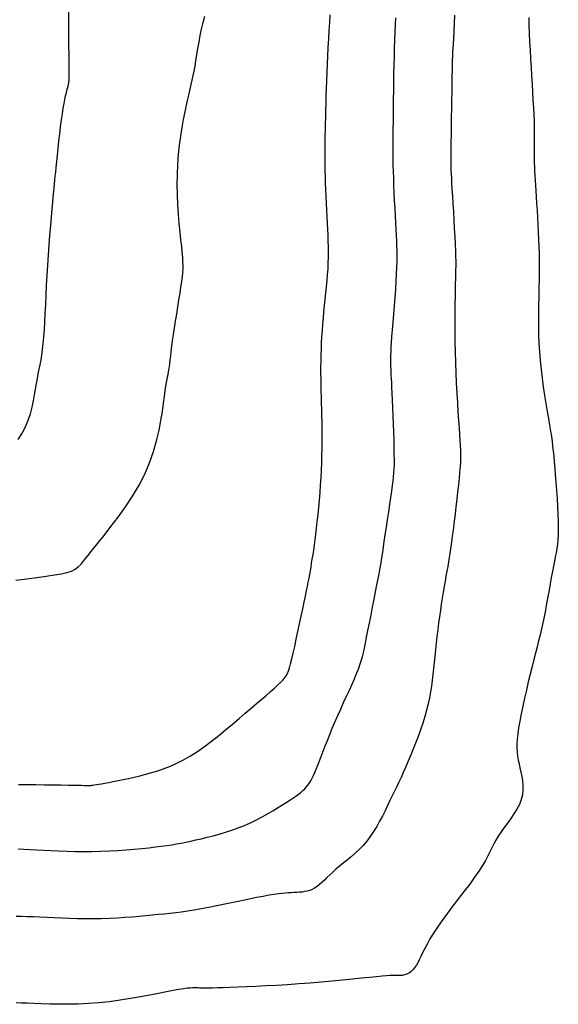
# Model space of a CAD drawing. Header units: millimetres. Extents: x 32690613 to 32693367, y 5343692 to 5344708.
# Tile 415 of 656: x 32692670.69 to 32692676.05, y 5344225.49 to 5344235.3. Entities that reach past the tile are written whole.
import ezdxf

# ---------------------------------------------------------------- set-up
doc = ezdxf.new("R2010")
doc.units = ezdxf.units.MM
doc.header["$LTSCALE"] = 20
for name, color, linetype in [('02-DGM_HL_490.00', 42, 'Continuous'), ('02-DGM_HL_490.50', 52, 'Continuous'), ('02-DGM_HL_491.00', 62, 'Continuous'), ('02-DGM_HL_491.50', 72, 'Continuous'), ('02-DGM_HL_492.00', 82, 'Continuous'), ('02-DGM_HL_492.50', 92, 'Continuous')]:
    doc.layers.add(name, color=color, linetype=linetype)

msp = doc.modelspace()

# ---------------------------------------------------------------- linework, layer by layer
at = {"layer": '02-DGM_HL_490.00', "elevation": 490, "flags": 128}
msp.add_lwpolyline([(32692670.6704, 5344231.1125), (32692670.7111, 5344231.1759), (32692670.7445, 5344231.2404), (32692670.7715, 5344231.3056), (32692670.7931, 5344231.3706), (32692670.8101, 5344231.4349), (32692670.8236, 5344231.4977), (32692670.8346, 5344231.5583), (32692670.8439, 5344231.616), (32692670.8528, 5344231.6701), (32692670.8618, 5344231.7202), (32692670.871, 5344231.7674), (32692670.8802, 5344231.8131), (32692670.8893, 5344231.8587), (32692670.8981, 5344231.9057), (32692670.9064, 5344231.9554), (32692670.914, 5344232.0094), (32692670.9207, 5344232.0689), (32692670.9265, 5344232.1351), (32692670.9315, 5344232.2077), (32692670.9359, 5344232.2863), (32692670.9401, 5344232.3701), (32692670.9442, 5344232.4587), (32692670.9484, 5344232.5514), (32692670.9531, 5344232.6477), (32692670.9585, 5344232.7471), (32692670.9647, 5344232.8488), (32692670.9716, 5344232.9511), (32692670.9789, 5344233.0522), (32692670.9865, 5344233.1505), (32692670.9941, 5344233.2439), (32692671.0014, 5344233.3309), (32692671.0083, 5344233.4095), (32692671.0145, 5344233.4779), (32692671.0198, 5344233.5352), (32692671.0244, 5344233.5831), (32692671.0285, 5344233.6244), (32692671.0324, 5344233.6618), (32692671.0362, 5344233.6979), (32692671.0402, 5344233.7353), (32692671.0446, 5344233.7767), (32692671.0497, 5344233.8248), (32692671.0555, 5344233.8814), (32692671.062, 5344233.9453), (32692671.0691, 5344234.0141), (32692671.0768, 5344234.0859), (32692671.0849, 5344234.1584), (32692671.0932, 5344234.2294), (32692671.1017, 5344234.2969), (32692671.1103, 5344234.3586), (32692671.1188, 5344234.413), (32692671.1272, 5344234.4602), (32692671.1353, 5344234.5009), (32692671.143, 5344234.5359), (32692671.1501, 5344234.5659), (32692671.1566, 5344234.5915), (32692671.1623, 5344234.6136), (32692671.167, 5344234.6329), (32692671.1709, 5344234.6499), (32692671.1738, 5344234.665), (32692671.1759, 5344234.6786), (32692671.1774, 5344234.6909), (32692671.1783, 5344234.7021), (32692671.1789, 5344234.7126), (32692671.1792, 5344234.7227), (32692671.1793, 5344234.7327), (32692671.1794, 5344234.7429), (32692671.1794, 5344234.7549), (32692671.1794, 5344234.7703), (32692671.1792, 5344234.7906), (32692671.1789, 5344234.8175), (32692671.1784, 5344234.8525), (32692671.1777, 5344234.8974), (32692671.1768, 5344234.9536), (32692671.1756, 5344235.0223), (32692671.1745, 5344235.1021), (32692671.1738, 5344235.191), (32692671.1737, 5344235.287), (32692671.1745, 5344235.3883)], dxfattribs=at)
at = {"layer": '02-DGM_HL_490.50', "elevation": 490.5, "flags": 128}
msp.add_lwpolyline([(32692670.646, 5344229.7127), (32692670.7553, 5344229.7272), (32692670.8572, 5344229.7402), (32692670.9499, 5344229.7523), (32692671.0317, 5344229.764), (32692671.1007, 5344229.7758), (32692671.1561, 5344229.7884), (32692671.2002, 5344229.803), (32692671.2363, 5344229.8211), (32692671.2675, 5344229.844), (32692671.2972, 5344229.8732), (32692671.3284, 5344229.9101), (32692671.3645, 5344229.956), (32692671.4085, 5344230.0123), (32692671.4628, 5344230.0801), (32692671.5256, 5344230.1583), (32692671.5943, 5344230.2456), (32692671.6661, 5344230.3406), (32692671.7385, 5344230.4419), (32692671.8086, 5344230.548), (32692671.8738, 5344230.6577), (32692671.9314, 5344230.7694), (32692671.9794, 5344230.8818), (32692672.0183, 5344230.9932), (32692672.0493, 5344231.1018), (32692672.0735, 5344231.206), (32692672.0922, 5344231.304), (32692672.1064, 5344231.3941), (32692672.1173, 5344231.4745), (32692672.1262, 5344231.5437), (32692672.134, 5344231.6003), (32692672.141, 5344231.6461), (32692672.1473, 5344231.683), (32692672.1529, 5344231.7132), (32692672.1581, 5344231.7389), (32692672.1628, 5344231.7621), (32692672.1673, 5344231.7849), (32692672.1715, 5344231.8095), (32692672.1757, 5344231.8377), (32692672.1799, 5344231.87), (32692672.1845, 5344231.9065), (32692672.1894, 5344231.9475), (32692672.195, 5344231.993), (32692672.2014, 5344232.0433), (32692672.2088, 5344232.0985), (32692672.2174, 5344232.1588), (32692672.2272, 5344232.2241), (32692672.2379, 5344232.2929), (32692672.2492, 5344232.3636), (32692672.2606, 5344232.4345), (32692672.2717, 5344232.5039), (32692672.2821, 5344232.5701), (32692672.2915, 5344232.6315), (32692672.2993, 5344232.6862), (32692672.3053, 5344232.7334), (32692672.3095, 5344232.7747), (32692672.3118, 5344232.8126), (32692672.3124, 5344232.8495), (32692672.3113, 5344232.8879), (32692672.3086, 5344232.9301), (32692672.3043, 5344232.9785), (32692672.2985, 5344233.0357), (32692672.2913, 5344233.1032), (32692672.2833, 5344233.1804), (32692672.2752, 5344233.2654), (32692672.2676, 5344233.3569), (32692672.2611, 5344233.4531), (32692672.2564, 5344233.5525), (32692672.2543, 5344233.6536), (32692672.2553, 5344233.7547), (32692672.2598, 5344233.8545), (32692672.2676, 5344233.9519), (32692672.2779, 5344234.0462), (32692672.2902, 5344234.1366), (32692672.3038, 5344234.2223), (32692672.3182, 5344234.3025), (32692672.3327, 5344234.3765), (32692672.3467, 5344234.4434), (32692672.3598, 5344234.5028), (32692672.3719, 5344234.556), (32692672.3831, 5344234.6045), (32692672.3937, 5344234.65), (32692672.4037, 5344234.6941), (32692672.4133, 5344234.7383), (32692672.4227, 5344234.7844), (32692672.4318, 5344234.8339), (32692672.441, 5344234.888), (32692672.4505, 5344234.9462), (32692672.4605, 5344235.0077), (32692672.4714, 5344235.0715), (32692672.4835, 5344235.1367), (32692672.497, 5344235.2025), (32692672.5123, 5344235.2679), (32692672.5295, 5344235.3321)], dxfattribs=at)
at = {"layer": '02-DGM_HL_491.00', "elevation": 491, "flags": 128}
msp.add_lwpolyline([(32692670.6722, 5344227.6781), (32692670.7568, 5344227.677), (32692670.8453, 5344227.6759), (32692670.9342, 5344227.6748), (32692671.0199, 5344227.6736), (32692671.099, 5344227.6725), (32692671.1679, 5344227.6715), (32692671.2239, 5344227.6705), (32692671.2679, 5344227.6697), (32692671.3016, 5344227.6691), (32692671.3267, 5344227.6685), (32692671.345, 5344227.6681), (32692671.3582, 5344227.6678), (32692671.3679, 5344227.6677), (32692671.376, 5344227.6677), (32692671.384, 5344227.668), (32692671.3927, 5344227.6685), (32692671.4029, 5344227.6694), (32692671.4153, 5344227.6708), (32692671.4305, 5344227.6729), (32692671.4495, 5344227.6758), (32692671.4727, 5344227.6797), (32692671.501, 5344227.6845), (32692671.5348, 5344227.6906), (32692671.5739, 5344227.6977), (32692671.6174, 5344227.7061), (32692671.665, 5344227.7155), (32692671.7159, 5344227.7261), (32692671.7696, 5344227.7377), (32692671.8254, 5344227.7504), (32692671.8828, 5344227.7642), (32692671.9413, 5344227.7791), (32692672.0008, 5344227.7956), (32692672.0615, 5344227.8144), (32692672.1234, 5344227.8361), (32692672.1867, 5344227.8611), (32692672.2514, 5344227.8902), (32692672.3177, 5344227.924), (32692672.3856, 5344227.9629), (32692672.455, 5344228.0074), (32692672.5256, 5344228.0566), (32692672.5964, 5344228.1094), (32692672.667, 5344228.1645), (32692672.7365, 5344228.2209), (32692672.8043, 5344228.2775), (32692672.8697, 5344228.3331), (32692672.9319, 5344228.3865), (32692672.9905, 5344228.4368), (32692673.0452, 5344228.4838), (32692673.0958, 5344228.5274), (32692673.1421, 5344228.5676), (32692673.1839, 5344228.6044), (32692673.2212, 5344228.6377), (32692673.2538, 5344228.6675), (32692673.2814, 5344228.6937), (32692673.3042, 5344228.7166), (32692673.3228, 5344228.7378), (32692673.338, 5344228.7589), (32692673.3508, 5344228.7819), (32692673.3621, 5344228.8084), (32692673.3727, 5344228.8404), (32692673.3835, 5344228.8795), (32692673.3953, 5344228.9276), (32692673.4089, 5344228.9858), (32692673.424, 5344229.0525), (32692673.44, 5344229.1251), (32692673.4566, 5344229.2013), (32692673.4732, 5344229.2788), (32692673.4894, 5344229.3551), (32692673.5048, 5344229.4279), (32692673.5188, 5344229.4947), (32692673.531, 5344229.5538), (32692673.5417, 5344229.6059), (32692673.551, 5344229.6522), (32692673.5593, 5344229.6941), (32692673.5667, 5344229.7327), (32692673.5735, 5344229.7695), (32692673.58, 5344229.8057), (32692673.5864, 5344229.8426), (32692673.5929, 5344229.8813), (32692673.5995, 5344229.9223), (32692673.6063, 5344229.9658), (32692673.6132, 5344230.0122), (32692673.6202, 5344230.0617), (32692673.6273, 5344230.1147), (32692673.6344, 5344230.1714), (32692673.6417, 5344230.2321), (32692673.649, 5344230.297), (32692673.6563, 5344230.3654), (32692673.6633, 5344230.4367), (32692673.6701, 5344230.51), (32692673.6763, 5344230.5847), (32692673.6819, 5344230.66), (32692673.6868, 5344230.7352), (32692673.6907, 5344230.8095), (32692673.6937, 5344230.8822), (32692673.6958, 5344230.9534), (32692673.697, 5344231.0231), (32692673.6976, 5344231.0914), (32692673.6975, 5344231.1582), (32692673.6969, 5344231.2238), (32692673.6959, 5344231.288), (32692673.6946, 5344231.3511), (32692673.693, 5344231.4131), (32692673.6914, 5344231.4741), (32692673.6898, 5344231.5344), (32692673.6883, 5344231.5941), (32692673.687, 5344231.6536), (32692673.6861, 5344231.7129), (32692673.6856, 5344231.7722), (32692673.6856, 5344231.8319), (32692673.6863, 5344231.892), (32692673.6876, 5344231.9526), (32692673.6896, 5344232.0136), (32692673.6922, 5344232.075), (32692673.6955, 5344232.1367), (32692673.6995, 5344232.1988), (32692673.7042, 5344232.2612), (32692673.7095, 5344232.3238), (32692673.7155, 5344232.3867), (32692673.7219, 5344232.4495), (32692673.7285, 5344232.5122), (32692673.735, 5344232.5743), (32692673.7413, 5344232.6358), (32692673.7469, 5344232.6963), (32692673.7518, 5344232.7557), (32692673.7556, 5344232.8137), (32692673.7582, 5344232.8702), (32692673.7596, 5344232.9257), (32692673.76, 5344232.9807), (32692673.7595, 5344233.0357), (32692673.7582, 5344233.0914), (32692673.7562, 5344233.1484), (32692673.7537, 5344233.2071), (32692673.7509, 5344233.2681), (32692673.7478, 5344233.3319), (32692673.7445, 5344233.3978), (32692673.7412, 5344233.4652), (32692673.738, 5344233.5331), (32692673.735, 5344233.601), (32692673.7322, 5344233.668), (32692673.7299, 5344233.7334), (32692673.7282, 5344233.7964), (32692673.727, 5344233.8565), (32692673.7264, 5344233.9143), (32692673.7263, 5344233.9706), (32692673.7267, 5344234.0262), (32692673.7274, 5344234.082), (32692673.7284, 5344234.1386), (32692673.7296, 5344234.1971), (32692673.7309, 5344234.2581), (32692673.7324, 5344234.3224), (32692673.7339, 5344234.3899), (32692673.7357, 5344234.4604), (32692673.7378, 5344234.5337), (32692673.7401, 5344234.6096), (32692673.7429, 5344234.6879), (32692673.7461, 5344234.7685), (32692673.7498, 5344234.851), (32692673.754, 5344234.9353), (32692673.7586, 5344235.0202), (32692673.7635, 5344235.1048), (32692673.7685, 5344235.1879), (32692673.7735, 5344235.2684), (32692673.7784, 5344235.3452)], dxfattribs=at)
at = {"layer": '02-DGM_HL_491.50', "elevation": 491.5, "flags": 128}
msp.add_lwpolyline([(32692670.6699, 5344227.0352), (32692670.7259, 5344227.033), (32692670.7861, 5344227.0301), (32692670.8514, 5344227.0267), (32692670.9214, 5344227.0229), (32692670.9955, 5344227.0191), (32692671.0732, 5344227.0155), (32692671.1538, 5344227.0124), (32692671.2367, 5344227.0102), (32692671.3213, 5344227.0092), (32692671.4069, 5344227.0095), (32692671.493, 5344227.0116), (32692671.5788, 5344227.0151), (32692671.6632, 5344227.02), (32692671.7456, 5344227.0258), (32692671.8249, 5344227.0324), (32692671.9005, 5344227.0396), (32692671.9714, 5344227.0471), (32692672.0367, 5344227.0547), (32692672.0959, 5344227.0622), (32692672.1501, 5344227.0697), (32692672.2004, 5344227.0773), (32692672.2482, 5344227.0854), (32692672.2947, 5344227.0939), (32692672.3413, 5344227.1032), (32692672.3893, 5344227.1134), (32692672.4398, 5344227.1246), (32692672.494, 5344227.1371), (32692672.5514, 5344227.1509), (32692672.6113, 5344227.1662), (32692672.673, 5344227.1832), (32692672.736, 5344227.2018), (32692672.7993, 5344227.2224), (32692672.8625, 5344227.2449), (32692672.9247, 5344227.2696), (32692672.9854, 5344227.2963), (32692673.0442, 5344227.3248), (32692673.1006, 5344227.3543), (32692673.1545, 5344227.3842), (32692673.2055, 5344227.4141), (32692673.2533, 5344227.4432), (32692673.2975, 5344227.471), (32692673.3379, 5344227.4969), (32692673.3741, 5344227.5205), (32692673.4065, 5344227.5421), (32692673.4354, 5344227.562), (32692673.4612, 5344227.5808), (32692673.4842, 5344227.5987), (32692673.5048, 5344227.6164), (32692673.5233, 5344227.6341), (32692673.54, 5344227.6524), (32692673.5554, 5344227.6716), (32692673.5698, 5344227.6922), (32692673.5835, 5344227.7146), (32692673.5968, 5344227.7393), (32692673.61, 5344227.7666), (32692673.6236, 5344227.7971), (32692673.6379, 5344227.8311), (32692673.6531, 5344227.869), (32692673.6696, 5344227.9113), (32692673.6874, 5344227.9575), (32692673.7067, 5344228.0075), (32692673.7273, 5344228.0607), (32692673.7494, 5344228.1169), (32692673.773, 5344228.1756), (32692673.7981, 5344228.2366), (32692673.8248, 5344228.2994), (32692673.8529, 5344228.3636), (32692673.882, 5344228.4285), (32692673.9114, 5344228.493), (32692673.9404, 5344228.5565), (32692673.9685, 5344228.6179), (32692673.995, 5344228.6764), (32692674.0191, 5344228.7312), (32692674.0404, 5344228.7813), (32692674.0584, 5344228.8264), (32692674.0734, 5344228.8678), (32692674.0863, 5344228.9075), (32692674.0976, 5344228.9472), (32692674.108, 5344228.9889), (32692674.1182, 5344229.0344), (32692674.1288, 5344229.0855), (32692674.1406, 5344229.1442), (32692674.1539, 5344229.2115), (32692674.1685, 5344229.2856), (32692674.1838, 5344229.3638), (32692674.1995, 5344229.4436), (32692674.2148, 5344229.5224), (32692674.2294, 5344229.5976), (32692674.2428, 5344229.6665), (32692674.2543, 5344229.7265), (32692674.2638, 5344229.7761), (32692674.2715, 5344229.817), (32692674.2778, 5344229.8521), (32692674.2834, 5344229.8842), (32692674.2886, 5344229.9162), (32692674.2941, 5344229.9509), (32692674.3002, 5344229.991), (32692674.3074, 5344230.0396), (32692674.3162, 5344230.0983), (32692674.3262, 5344230.1656), (32692674.3371, 5344230.2388), (32692674.3485, 5344230.3151), (32692674.3598, 5344230.3921), (32692674.3709, 5344230.4671), (32692674.3812, 5344230.5374), (32692674.3903, 5344230.6003), (32692674.3979, 5344230.6542), (32692674.4041, 5344230.7006), (32692674.409, 5344230.7423), (32692674.4125, 5344230.7817), (32692674.4149, 5344230.8214), (32692674.4163, 5344230.8641), (32692674.4166, 5344230.9122), (32692674.4161, 5344230.9684), (32692674.4148, 5344231.0343), (32692674.4129, 5344231.1082), (32692674.4104, 5344231.1876), (32692674.4076, 5344231.2697), (32692674.4045, 5344231.352), (32692674.4014, 5344231.4318), (32692674.3982, 5344231.5067), (32692674.3953, 5344231.5738), (32692674.3926, 5344231.6313), (32692674.3902, 5344231.6798), (32692674.388, 5344231.7207), (32692674.3862, 5344231.7551), (32692674.3846, 5344231.7844), (32692674.3833, 5344231.8099), (32692674.3822, 5344231.8328), (32692674.3814, 5344231.8545), (32692674.3809, 5344231.8763), (32692674.3806, 5344231.8994), (32692674.3809, 5344231.925), (32692674.3817, 5344231.9546), (32692674.3832, 5344231.9893), (32692674.3855, 5344232.0304), (32692674.3886, 5344232.0792), (32692674.3928, 5344232.137), (32692674.398, 5344232.2045), (32692674.404, 5344232.2799), (32692674.4105, 5344232.3607), (32692674.4172, 5344232.4447), (32692674.4237, 5344232.5295), (32692674.4298, 5344232.6127), (32692674.435, 5344232.6919), (32692674.4392, 5344232.7648), (32692674.4421, 5344232.8297), (32692674.4436, 5344232.8878), (32692674.4441, 5344232.9412), (32692674.4435, 5344232.9917), (32692674.4421, 5344233.0415), (32692674.4399, 5344233.0925), (32692674.4372, 5344233.1465), (32692674.434, 5344233.2057), (32692674.4305, 5344233.2714), (32692674.4268, 5344233.3424), (32692674.4231, 5344233.417), (32692674.4194, 5344233.4934), (32692674.4159, 5344233.5699), (32692674.4126, 5344233.6447), (32692674.4098, 5344233.716), (32692674.4075, 5344233.7822), (32692674.4059, 5344233.842), (32692674.4048, 5344233.8965), (32692674.4042, 5344233.9475), (32692674.404, 5344233.9968), (32692674.4041, 5344234.046), (32692674.4045, 5344234.0968), (32692674.4051, 5344234.1511), (32692674.4057, 5344234.2106), (32692674.4064, 5344234.2764), (32692674.4071, 5344234.3481), (32692674.4079, 5344234.4246), (32692674.4088, 5344234.5049), (32692674.4099, 5344234.5879), (32692674.4112, 5344234.6728), (32692674.4128, 5344234.7583), (32692674.4146, 5344234.8436), (32692674.4168, 5344234.9276), (32692674.4193, 5344235.01), (32692674.4219, 5344235.0903), (32692674.4248, 5344235.1682), (32692674.4277, 5344235.2434), (32692674.4308, 5344235.3154)], dxfattribs=at)
at = {"layer": '02-DGM_HL_492.00', "elevation": 492, "flags": 128}
msp.add_lwpolyline([(32692675.0161, 5344235.3421), (32692675.0116, 5344235.2583), (32692675.0074, 5344235.1806), (32692675.0037, 5344235.1121), (32692675.0007, 5344235.0555), (32692674.9983, 5344235.0099), (32692674.9964, 5344234.9737), (32692674.9951, 5344234.9454), (32692674.9941, 5344234.9233), (32692674.9934, 5344234.9058), (32692674.9929, 5344234.8913), (32692674.9926, 5344234.8782), (32692674.9923, 5344234.8649), (32692674.992, 5344234.8499), (32692674.9917, 5344234.8317), (32692674.9913, 5344234.8088), (32692674.9909, 5344234.7797), (32692674.9903, 5344234.7429), (32692674.9896, 5344234.6969), (32692674.9886, 5344234.6402), (32692674.9874, 5344234.572), (32692674.9861, 5344234.4945), (32692674.9846, 5344234.4107), (32692674.9832, 5344234.3236), (32692674.9818, 5344234.2362), (32692674.9806, 5344234.1512), (32692674.9796, 5344234.0719), (32692674.9789, 5344234.001), (32692674.9786, 5344233.9406), (32692674.9787, 5344233.8889), (32692674.9792, 5344233.8431), (32692674.9803, 5344233.8005), (32692674.9819, 5344233.7583), (32692674.984, 5344233.7138), (32692674.9868, 5344233.6641), (32692674.9902, 5344233.6065), (32692674.9943, 5344233.5393), (32692674.9989, 5344233.464), (32692675.0037, 5344233.3834), (32692675.0086, 5344233.3002), (32692675.0133, 5344233.2169), (32692675.0176, 5344233.1363), (32692675.0213, 5344233.061), (32692675.0241, 5344232.9936), (32692675.026, 5344232.936), (32692675.027, 5344232.8863), (32692675.0272, 5344232.8419), (32692675.0268, 5344232.8001), (32692675.026, 5344232.7583), (32692675.0247, 5344232.7139), (32692675.0233, 5344232.6641), (32692675.0218, 5344232.6064), (32692675.0203, 5344232.5387), (32692675.0191, 5344232.4617), (32692675.0182, 5344232.3769), (32692675.0178, 5344232.2854), (32692675.018, 5344232.1887), (32692675.0189, 5344232.0882), (32692675.0207, 5344231.9852), (32692675.0236, 5344231.8811), (32692675.0275, 5344231.7772), (32692675.0323, 5344231.6747), (32692675.0377, 5344231.575), (32692675.0436, 5344231.4792), (32692675.0495, 5344231.3887), (32692675.0554, 5344231.3046), (32692675.0608, 5344231.2283), (32692675.0656, 5344231.1611), (32692675.0696, 5344231.1034), (32692675.0726, 5344231.0537), (32692675.0745, 5344231.0095), (32692675.0754, 5344230.9685), (32692675.0751, 5344230.9283), (32692675.0736, 5344230.8866), (32692675.0707, 5344230.8411), (32692675.0665, 5344230.7893), (32692675.061, 5344230.7297), (32692675.0542, 5344230.6634), (32692675.0466, 5344230.5923), (32692675.0383, 5344230.5185), (32692675.0296, 5344230.4437), (32692675.0208, 5344230.37), (32692675.0121, 5344230.2992), (32692675.0039, 5344230.2333), (32692674.9962, 5344230.1736), (32692674.989, 5344230.1196), (32692674.9822, 5344230.07), (32692674.9755, 5344230.0238), (32692674.9689, 5344229.9797), (32692674.9621, 5344229.9367), (32692674.955, 5344229.8935), (32692674.9474, 5344229.849), (32692674.9392, 5344229.8023), (32692674.9305, 5344229.7532), (32692674.9214, 5344229.7018), (32692674.912, 5344229.6481), (32692674.9025, 5344229.5923), (32692674.893, 5344229.5344), (32692674.8835, 5344229.4744), (32692674.8743, 5344229.4125), (32692674.8654, 5344229.3487), (32692674.8568, 5344229.2835), (32692674.8485, 5344229.2175), (32692674.8406, 5344229.1511), (32692674.8331, 5344229.0848), (32692674.8259, 5344229.0193), (32692674.819, 5344228.9548), (32692674.8125, 5344228.8921), (32692674.8062, 5344228.8314), (32692674.7999, 5344228.7723), (32692674.793, 5344228.7143), (32692674.7853, 5344228.6566), (32692674.7763, 5344228.5988), (32692674.7656, 5344228.5401), (32692674.7527, 5344228.4801), (32692674.7374, 5344228.4181), (32692674.7192, 5344228.3537), (32692674.6986, 5344228.2876), (32692674.676, 5344228.2207), (32692674.6521, 5344228.1537), (32692674.6272, 5344228.0875), (32692674.6019, 5344228.0231), (32692674.5767, 5344227.9611), (32692674.5521, 5344227.9026), (32692674.5285, 5344227.848), (32692674.5057, 5344227.7969), (32692674.4836, 5344227.7483), (32692674.4618, 5344227.7016), (32692674.44, 5344227.6558), (32692674.4181, 5344227.6102), (32692674.3958, 5344227.5639), (32692674.3728, 5344227.5162), (32692674.3488, 5344227.4664), (32692674.3238, 5344227.415), (32692674.2975, 5344227.3628), (32692674.2698, 5344227.3104), (32692674.2405, 5344227.2585), (32692674.2094, 5344227.2078), (32692674.1765, 5344227.1591), (32692674.1414, 5344227.113), (32692674.1042, 5344227.07), (32692674.0654, 5344227.0301), (32692674.0257, 5344226.9928), (32692673.9856, 5344226.9577), (32692673.9458, 5344226.9246), (32692673.9071, 5344226.8931), (32692673.8699, 5344226.8627), (32692673.835, 5344226.8333), (32692673.8028, 5344226.8044), (32692673.773, 5344226.7765), (32692673.7453, 5344226.7497), (32692673.7193, 5344226.7244), (32692673.6944, 5344226.701), (32692673.6703, 5344226.6798), (32692673.6465, 5344226.6611), (32692673.6226, 5344226.6453), (32692673.5982, 5344226.6325), (32692673.5734, 5344226.6226), (32692673.5482, 5344226.6151), (32692673.5227, 5344226.6096), (32692673.4968, 5344226.6058), (32692673.4708, 5344226.6031), (32692673.4445, 5344226.6013), (32692673.4182, 5344226.6), (32692673.3916, 5344226.5987), (32692673.3638, 5344226.5972), (32692673.3338, 5344226.595), (32692673.3004, 5344226.5918), (32692673.2625, 5344226.5874), (32692673.2191, 5344226.5813), (32692673.169, 5344226.5733), (32692673.1112, 5344226.5629), (32692673.045, 5344226.5501), (32692672.9718, 5344226.5352), (32692672.8935, 5344226.5189), (32692672.8121, 5344226.5018), (32692672.7293, 5344226.4845), (32692672.6471, 5344226.4676), (32692672.5674, 5344226.4517), (32692672.4921, 5344226.4374), (32692672.4226, 5344226.4251), (32692672.358, 5344226.4148), (32692672.2973, 5344226.4061), (32692672.239, 5344226.3986), (32692672.1821, 5344226.3921), (32692672.1251, 5344226.3861), (32692672.0669, 5344226.3805), (32692672.0063, 5344226.3748), (32692671.9421, 5344226.3689), (32692671.8747, 5344226.3629), (32692671.8042, 5344226.3571), (32692671.7312, 5344226.3516), (32692671.6561, 5344226.3467), (32692671.5791, 5344226.3427), (32692671.5007, 5344226.3398), (32692671.4213, 5344226.3382), (32692671.3413, 5344226.3382), (32692671.2613, 5344226.3394), (32692671.1821, 5344226.3417), (32692671.1043, 5344226.3446), (32692671.0287, 5344226.348), (32692670.956, 5344226.3515), (32692670.8867, 5344226.3548), (32692670.8217, 5344226.3577), (32692670.7613, 5344226.3599), (32692670.7045, 5344226.3615), (32692670.6498, 5344226.3628)], dxfattribs=at)
at = {"layer": '02-DGM_HL_492.50', "elevation": 492.5, "flags": 128}
msp.add_lwpolyline([(32692675.7541, 5344235.3163), (32692675.7566, 5344235.2389), (32692675.7598, 5344235.1586), (32692675.7634, 5344235.0761), (32692675.7676, 5344234.992), (32692675.7721, 5344234.907), (32692675.7771, 5344234.8216), (32692675.7822, 5344234.7367), (32692675.7873, 5344234.6531), (32692675.7923, 5344234.5715), (32692675.7969, 5344234.4928), (32692675.801, 5344234.4177), (32692675.8045, 5344234.3471), (32692675.8071, 5344234.2817), (32692675.8087, 5344234.2222), (32692675.8095, 5344234.1679), (32692675.8096, 5344234.118), (32692675.8094, 5344234.0719), (32692675.809, 5344234.0287), (32692675.8085, 5344233.9876), (32692675.8083, 5344233.9479), (32692675.8086, 5344233.9087), (32692675.8094, 5344233.8693), (32692675.8108, 5344233.829), (32692675.8127, 5344233.7872), (32692675.8151, 5344233.7431), (32692675.818, 5344233.6961), (32692675.8212, 5344233.6455), (32692675.8248, 5344233.5907), (32692675.8286, 5344233.531), (32692675.8327, 5344233.466), (32692675.8368, 5344233.3969), (32692675.8409, 5344233.3249), (32692675.8449, 5344233.2514), (32692675.8486, 5344233.1778), (32692675.8519, 5344233.1055), (32692675.8546, 5344233.0358), (32692675.8567, 5344232.9702), (32692675.8581, 5344232.9094), (32692675.8587, 5344232.8527), (32692675.8588, 5344232.7987), (32692675.8584, 5344232.7461), (32692675.8576, 5344232.6936), (32692675.8565, 5344232.6398), (32692675.8552, 5344232.5835), (32692675.8539, 5344232.5233), (32692675.8525, 5344232.4582), (32692675.8515, 5344232.3883), (32692675.851, 5344232.3144), (32692675.8515, 5344232.2367), (32692675.853, 5344232.156), (32692675.8561, 5344232.0726), (32692675.8609, 5344231.9872), (32692675.8677, 5344231.9002), (32692675.8768, 5344231.8122), (32692675.8876, 5344231.7242), (32692675.8998, 5344231.6374), (32692675.9128, 5344231.5526), (32692675.926, 5344231.471), (32692675.9391, 5344231.3937), (32692675.9514, 5344231.3217), (32692675.9624, 5344231.256), (32692675.9719, 5344231.1972), (32692675.9799, 5344231.1439), (32692675.9867, 5344231.0941), (32692675.9926, 5344231.0459), (32692675.998, 5344230.9972), (32692676.003, 5344230.9462), (32692676.0081, 5344230.8909), (32692676.0134, 5344230.8294), (32692676.0192, 5344230.7603), (32692676.0252, 5344230.6851), (32692676.0312, 5344230.606), (32692676.0368, 5344230.5252), (32692676.0417, 5344230.4446), (32692676.0455, 5344230.3666), (32692676.048, 5344230.2932), (32692676.0489, 5344230.2265), (32692676.0478, 5344230.1681), (32692676.0449, 5344230.1168), (32692676.0404, 5344230.0706), (32692676.0345, 5344230.0277), (32692676.0274, 5344229.9863), (32692676.0191, 5344229.9444), (32692676.0101, 5344229.9003), (32692676.0003, 5344229.8521), (32692675.9901, 5344229.7984), (32692675.9794, 5344229.7397), (32692675.9682, 5344229.6774), (32692675.9567, 5344229.6123), (32692675.9448, 5344229.5458), (32692675.9326, 5344229.4789), (32692675.9201, 5344229.4127), (32692675.9073, 5344229.3483), (32692675.8943, 5344229.2866), (32692675.8809, 5344229.2268), (32692675.8671, 5344229.1679), (32692675.8528, 5344229.1089), (32692675.8378, 5344229.0487), (32692675.822, 5344228.9864), (32692675.8054, 5344228.9208), (32692675.7878, 5344228.8511), (32692675.7693, 5344228.7764), (32692675.7502, 5344228.6982), (32692675.7311, 5344228.6178), (32692675.7125, 5344228.537), (32692675.695, 5344228.4574), (32692675.679, 5344228.3806), (32692675.6651, 5344228.3081), (32692675.6538, 5344228.2417), (32692675.6456, 5344228.1823), (32692675.6402, 5344228.1295), (32692675.6376, 5344228.0818), (32692675.6375, 5344228.0383), (32692675.6397, 5344227.9977), (32692675.6441, 5344227.9589), (32692675.6503, 5344227.9207), (32692675.6582, 5344227.882), (32692675.6674, 5344227.8417), (32692675.677, 5344227.7999), (32692675.6859, 5344227.7567), (32692675.6928, 5344227.7123), (32692675.6968, 5344227.667), (32692675.6967, 5344227.6207), (32692675.6914, 5344227.5739), (32692675.6797, 5344227.5266), (32692675.6611, 5344227.479), (32692675.6365, 5344227.4314), (32692675.6075, 5344227.3841), (32692675.5757, 5344227.3375), (32692675.5425, 5344227.2917), (32692675.5095, 5344227.2472), (32692675.4783, 5344227.2043), (32692675.4504, 5344227.1632), (32692675.4267, 5344227.1239), (32692675.4062, 5344227.0857), (32692675.3873, 5344227.0474), (32692675.3683, 5344227.0079), (32692675.3476, 5344226.9661), (32692675.3235, 5344226.9207), (32692675.2945, 5344226.8708), (32692675.259, 5344226.8151), (32692675.2158, 5344226.7531), (32692675.1663, 5344226.6858), (32692675.1125, 5344226.6147), (32692675.0562, 5344226.5414), (32692674.9994, 5344226.4674), (32692674.944, 5344226.3943), (32692674.8919, 5344226.3236), (32692674.845, 5344226.2569), (32692674.8048, 5344226.1953), (32692674.7709, 5344226.1391), (32692674.7424, 5344226.088), (32692674.7183, 5344226.0417), (32692674.6979, 5344226.0002), (32692674.6803, 5344225.9631), (32692674.6645, 5344225.9304), (32692674.6497, 5344225.9018), (32692674.6352, 5344225.877), (32692674.6208, 5344225.8559), (32692674.6066, 5344225.8381), (32692674.5927, 5344225.8232), (32692674.579, 5344225.811), (32692674.5657, 5344225.8012), (32692674.5527, 5344225.7934), (32692674.5402, 5344225.7874), (32692674.5281, 5344225.7828), (32692674.5165, 5344225.7794), (32692674.5052, 5344225.7771), (32692674.4943, 5344225.7757), (32692674.4838, 5344225.775), (32692674.4735, 5344225.7748), (32692674.4635, 5344225.7749), (32692674.4537, 5344225.7753), (32692674.4438, 5344225.7756), (32692674.4324, 5344225.7757), (32692674.4179, 5344225.7755), (32692674.3984, 5344225.7746), (32692674.3723, 5344225.7729), (32692674.338, 5344225.7703), (32692674.2937, 5344225.7665), (32692674.2378, 5344225.7613), (32692674.1691, 5344225.7546), (32692674.0889, 5344225.7466), (32692673.9989, 5344225.7377), (32692673.9009, 5344225.7282), (32692673.7966, 5344225.7185), (32692673.688, 5344225.7087), (32692673.5767, 5344225.6994), (32692673.4646, 5344225.6907), (32692673.3533, 5344225.6829), (32692673.2443, 5344225.6761), (32692673.1388, 5344225.6702), (32692673.0382, 5344225.6651), (32692672.9438, 5344225.6609), (32692672.8568, 5344225.6573), (32692672.7787, 5344225.6545), (32692672.7107, 5344225.6523), (32692672.6538, 5344225.6506), (32692672.6068, 5344225.6495), (32692672.5686, 5344225.6488), (32692672.5376, 5344225.6486), (32692672.5125, 5344225.6486), (32692672.492, 5344225.649), (32692672.4745, 5344225.6496), (32692672.4588, 5344225.6503), (32692672.4434, 5344225.6511), (32692672.4268, 5344225.6515), (32692672.4074, 5344225.6513), (32692672.3837, 5344225.6498), (32692672.3542, 5344225.6469), (32692672.3173, 5344225.6419), (32692672.2715, 5344225.6346), (32692672.2152, 5344225.6245), (32692672.1473, 5344225.6114), (32692672.0691, 5344225.5959), (32692671.9822, 5344225.5789), (32692671.8882, 5344225.5613), (32692671.7888, 5344225.544), (32692671.6857, 5344225.5278), (32692671.5805, 5344225.5136), (32692671.4749, 5344225.5022), (32692671.3705, 5344225.4943), (32692671.2683, 5344225.4895), (32692671.1693, 5344225.4874), (32692671.0747, 5344225.4874), (32692670.9854, 5344225.4889), (32692670.9025, 5344225.4915), (32692670.8269, 5344225.4945), (32692670.7598, 5344225.4974), (32692670.7016, 5344225.4998), (32692670.6517, 5344225.5016)], dxfattribs=at)

doc.saveas('drawing.dxf')
